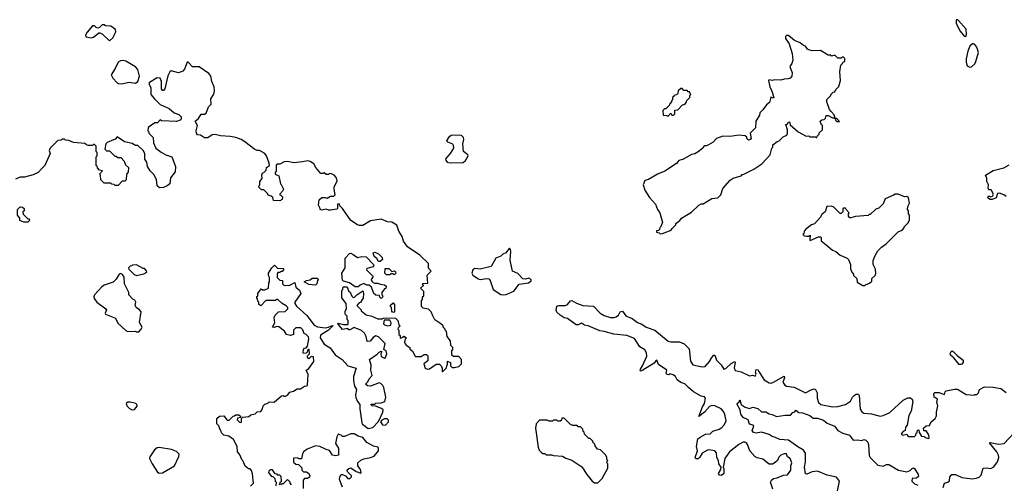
# Model space of a CAD drawing. Extents: x 1861455 to 2058065, y 200073 to 437907.
# Tile 444 of 574: x 2029490 to 2038629, y 337105 to 341418. Entities that reach past the tile are written whole.
import ezdxf

# ---------------------------------------------------------------- set-up
doc = ezdxf.new("R2010")
doc.units = 0

msp = doc.modelspace()

# ---------------------------------------------------------------- linework, layer by layer
at = {"layer": '0CON05XD'}
for points in [[(2030325, 341223.3), (2030355, 341250), (2030383.8, 341305), (2030377.7, 341327.7), (2030335, 341357.5), (2030285, 341360), (2030275, 341370), (2030255, 341370), (2030230, 341345), (2030215, 341340), (2030200, 341345), (2030185, 341360), (2030165, 341360), (2030115, 341302.5), (2030100, 341275), (2030105, 341260), (2030155, 341249.2), (2030175, 341256.2), (2030225, 341296.7), (2030235, 341297.5), (2030257.5, 341285), (2030325, 341223.3)], [(2038265, 341263.3), (2038273.3, 341266.7), (2038277.7, 341282.3), (2038275, 341330), (2038198.3, 341418.3), (2038181.7, 341418.3), (2038182.5, 341385), (2038217.5, 341315), (2038248.8, 341275), (2038265, 341263.3)], [(2035435, 339430), (2035455, 339432.5), (2035536.4, 339463.6), (2035545, 339480), (2035580, 339515), (2035580, 339525), (2035616.4, 339553.6), (2035633.6, 339576.4), (2035725, 339632.5), (2035795, 339697.5), (2035815, 339707.5), (2035835, 339707.5), (2035915, 339757.5), (2035970, 339765), (2035997, 339793), (2036015, 339850), (2036085, 339930), (2036113, 339947), (2036185, 339970), (2036195, 339980), (2036205, 339980), (2036305, 340030), (2036378.3, 340081.7), (2036457, 340163), (2036470, 340225), (2036480, 340235), (2036480, 340255), (2036521.7, 340288.3), (2036540, 340295), (2036575, 340330), (2036610, 340345), (2036617.5, 340365), (2036617.5, 340395), (2036600, 340445), (2036618.3, 340451.7), (2036621.7, 340468.3), (2036635, 340470), (2036641.7, 340441.7), (2036715, 340377.5), (2036788.3, 340338.3), (2036815, 340340), (2036825, 340330), (2036875, 340330), (2036885, 340320), (2036891.7, 340338.3), (2036910, 340355), (2036911.7, 340368.3), (2036940, 340395), (2036940, 340435), (2036931.7, 340441.7), (2036920, 340475), (2036935, 340490), (2036958.3, 340491.7), (2036970, 340505), (2036975, 340530), (2036995, 340530), (2037035, 340507.5), (2037047.5, 340507.5), (2037060, 340500), (2037062.5, 340485), (2037075, 340472.5), (2037098.3, 340471.7), (2037075, 340500), (2037060, 340500), (2037050, 340535), (2037022.5, 340565), (2037007.5, 340585), (2036982.5, 340655), (2036983, 340677), (2037020, 340715), (2037020, 340725), (2037040, 340745), (2037055, 340750), (2037065, 340770), (2037091.7, 340798.3), (2037107.5, 340855), (2037102.5, 340935), (2037110, 340995), (2037128.3, 341011.7), (2037131.7, 341028.3), (2037148.3, 341031.7), (2037148.3, 341058.3), (2037135, 341070), (2037125, 341070), (2037115, 341060), (2037085, 341060), (2037055, 341090), (2037025, 341080), (2037018.3, 341088.3), (2036995, 341090), (2036921.7, 341131.7), (2036845, 341130), (2036815, 341137.5), (2036803.6, 341143.6), (2036785, 341172.5), (2036765, 341177.5), (2036735, 341202.5), (2036680, 341225), (2036625, 341270), (2036608.3, 341271.7), (2036598.3, 341261.7), (2036597.5, 341245), (2036632.5, 341195), (2036658.8, 341105), (2036666.1, 341043.9), (2036657.1, 341012.9), (2036638.8, 340985), (2036658.8, 340925), (2036657.5, 340895), (2036640, 340875), (2036621.7, 340868.3), (2036585, 340867.5), (2036555, 340857.5), (2036495, 340860), (2036475, 340852.5), (2036445, 340860), (2036440, 340855), (2036453.6, 340793.6), (2036472.5, 340755), (2036490, 340695), (2036485, 340690), (2036461.7, 340698.3), (2036450, 340650), (2036420.7, 340629.3), (2036388.3, 340581.7), (2036360, 340555), (2036357, 340533), (2036322.5, 340475), (2036320, 340415), (2036270, 340365), (2036278.3, 340311.7), (2036268.3, 340301.7), (2036255, 340300), (2036240, 340315), (2036238.3, 340328.3), (2036225, 340340), (2036165, 340347.5), (2036085, 340332.5), (2036015, 340336.2), (2035956.1, 340313.9), (2035927.3, 340282.7), (2035883.6, 340256.4), (2035865, 340247.5), (2035841.7, 340248.3), (2035830, 340225), (2035788.3, 340191.7), (2035755, 340173.3), (2035725, 340167.5), (2035645, 340120), (2035609.3, 340110.7), (2035585.8, 340084.2), (2035477.8, 340012.2), (2035410, 339985), (2035325.9, 339934.1), (2035292.5, 339925), (2035276.7, 339885), (2035293.3, 339835), (2035337, 339767), (2035390, 339705), (2035410, 339655), (2035430, 339625), (2035457.5, 339535), (2035438.3, 339491.7), (2035430, 339485), (2035428.3, 339471.7), (2035418.3, 339461.7), (2035401.7, 339458.3), (2035400, 339445), (2035425, 339440), (2035435, 339430)], [(2038308.3, 340978.3), (2038325, 340980), (2038355, 341010), (2038365, 341030), (2038390, 341115), (2038373.6, 341163.6), (2038355, 341187.5), (2038343, 341193), (2038335, 341193.3), (2038308.8, 341171.2), (2038289.2, 341125), (2038273.9, 341053.9), (2038273.6, 341023.6), (2038285, 340990), (2038308.3, 340978.3)], [(2031878.3, 339051.7), (2031880, 339025), (2031905, 339000), (2031928.3, 338998.3), (2031930, 338965), (2031945, 338950), (2031997, 338953), (2032045, 338980), (2032053.9, 338933.9), (2032086.4, 338906.4), (2032100, 338875), (2032043.3, 338795), (2032043.3, 338785), (2032060.3, 338760.3), (2032155, 338673.3), (2032222.3, 338582.3), (2032255, 338566.7), (2032325, 338558.8), (2032357.5, 338562.5), (2032385, 338577.5), (2032398.3, 338578.3), (2032355, 338537.5), (2032281.7, 338488.3), (2032280, 338465), (2032317.5, 338405), (2032371.7, 338371.7), (2032418.3, 338308.3), (2032482.5, 338265), (2032536.2, 338205), (2032611.7, 338181.7), (2032588, 338105), (2032588, 338065), (2032596.2, 338015), (2032615.8, 337985), (2032607.1, 337935), (2032610.3, 337910.3), (2032624.2, 337874.2), (2032647.5, 337845), (2032646.2, 337805), (2032665, 337676.7), (2032673.3, 337663.3), (2032725, 337624), (2032768.5, 337631.5), (2032821.2, 337688.8), (2032861.2, 337775), (2032863.3, 337795), (2032848.3, 337808.3), (2032791.7, 337831.7), (2032760, 337835), (2032750, 337845), (2032755, 337850), (2032785, 337850), (2032795, 337857.5), (2032845, 337860), (2032880, 337875), (2032887.5, 337915), (2032870, 338005), (2032860.8, 338020.8), (2032841.1, 338041.1), (2032825.7, 338045.7), (2032745, 338016.7), (2032718.3, 338018.3), (2032700, 338035), (2032720, 338055), (2032732.5, 338085), (2032760, 338115), (2032750, 338165), (2032750.7, 338210.7), (2032737.5, 338265), (2032807.5, 338312.5), (2032825, 338332.5), (2032845, 338340), (2032850, 338335), (2032843.3, 338316.7), (2032845, 338292.5), (2032875, 338277.5), (2032886.4, 338283.6), (2032897.5, 338315), (2032890, 338345), (2032870, 338355), (2032883, 338413), (2032820, 338475), (2032795, 338482.5), (2032770.7, 338469.3), (2032742.5, 338435), (2032715, 338430), (2032707, 338477), (2032689.3, 338509.3), (2032663.6, 338533.6), (2032595, 338560), (2032555, 338540), (2032545, 338540), (2032535, 338550), (2032485, 338542.5), (2032448.3, 338588.3), (2032440, 338595), (2032445, 338600), (2032495, 338590), (2032535, 338590), (2032540, 338595), (2032540, 338625), (2032530, 338635), (2032530, 338665), (2032510, 338685), (2032511.7, 338711.7), (2032522.5, 338735), (2032520, 338785), (2032480, 338835), (2032480, 338905), (2032490, 338915), (2032491.7, 338938.3), (2032528.3, 338938.3), (2032541.7, 338901.7), (2032558.3, 338888.3), (2032571.7, 338851.7), (2032585, 338840), (2032598.3, 338841.7), (2032620, 338865), (2032675, 338900), (2032682.5, 338875), (2032677, 338833), (2032660, 338805), (2032660, 338795), (2032641.7, 338788.3), (2032620, 338765), (2032660, 338725), (2032660, 338715), (2032705, 338677.5), (2032757, 338667), (2032815, 338642.5), (2032855, 338640), (2032863, 338647), (2032895, 338650), (2032978.3, 338648.3), (2033000, 338625), (2033010, 338585), (2033020, 338575), (2033001.7, 338558.3), (2033000, 338545), (2033010, 338535), (2033010, 338495), (2033020, 338485), (2033021.7, 338461.7), (2033048.3, 338471.7), (2033055, 338480), (2033080, 338465), (2033068.3, 338451.7), (2033062.5, 338425), (2033069.3, 338409.3), (2033077, 338397), (2033110, 338375), (2033111.7, 338361.7), (2033135, 338340), (2033160, 338295), (2033165, 338290), (2033215, 338290), (2033245, 338310), (2033265, 338310), (2033278.3, 338298.3), (2033278.3, 338251.7), (2033240, 338225), (2033254, 338184), (2033273.9, 338173.9), (2033292.3, 338177.7), (2033355, 338220), (2033385, 338220), (2033398.3, 338208.3), (2033410, 338185), (2033410, 338155), (2033415, 338150), (2033450, 338185), (2033453, 338207), (2033460, 338215), (2033461.7, 338248.3), (2033490, 338235), (2033490, 338205), (2033505, 338190), (2033525, 338190), (2033565, 338200), (2033590, 338225), (2033590, 338265), (2033565, 338290), (2033515, 338290), (2033500, 338305), (2033500, 338345), (2033510, 338355), (2033510, 338375), (2033492.5, 338395), (2033488.3, 338438.3), (2033458.3, 338478.3), (2033450, 338525), (2033440, 338535), (2033440, 338545), (2033420, 338565), (2033420, 338575), (2033400, 338595), (2033341.7, 338631.7), (2033325, 338670), (2033310, 338705), (2033285, 338730), (2033235, 338740), (2033220, 338755), (2033220, 338815), (2033228.3, 338821.7), (2033230, 338845), (2033240, 338855), (2033240, 338895), (2033210, 338925), (2033238.3, 338951.7), (2033230, 338965), (2033235, 338970), (2033277, 338973), (2033273, 339047), (2033310, 339085), (2033283, 339113), (2033283.3, 339155), (2033203, 339233), (2033090.7, 339310.7), (2033051.7, 339361.7), (2033038.8, 339405), (2033010, 339455), (2032989.3, 339509.3), (2032945, 339537.5), (2032905, 339542.5), (2032845, 339567.5), (2032745, 339552.5), (2032675, 339507.5), (2032645, 339506.7), (2032625, 339513.3), (2032562.5, 339555), (2032487.5, 339665), (2032461.7, 339691.7), (2032455, 339710), (2032440, 339705), (2032440, 339665), (2032435, 339660), (2032375, 339650), (2032355, 339650), (2032335, 339660), (2032295, 339650), (2032280, 339655), (2032280, 339665), (2032262.5, 339695), (2032270, 339745), (2032295, 339767.5), (2032325, 339767.5), (2032345, 339760), (2032375, 339780), (2032405, 339780), (2032417, 339793), (2032407.5, 339845), (2032410, 339865), (2032436.7, 339923.3), (2032431.7, 339951.7), (2032410, 339975), (2032385, 339987.5), (2032365, 339990), (2032355, 339980), (2032335, 339980), (2032317.5, 339997.5), (2032305, 339990), (2032285, 339990), (2032237.5, 340045), (2032219.3, 340079.3), (2032185, 340102.5), (2032165, 340106.7), (2032115, 340097.5), (2032035, 340090), (2031975, 340102.5), (2031945, 340097.5), (2031905, 340077.5), (2031883, 340077), (2031871.7, 340068.3), (2031870, 340005), (2031861.7, 339998.3), (2031860, 339985), (2031895, 339970), (2031910, 339895), (2031918.3, 339888.3), (2031937.5, 339845), (2031930, 339825), (2031900, 339795), (2031915, 339790), (2031930, 339775), (2031925, 339750), (2031905, 339737.5), (2031845, 339740), (2031838.3, 339768.3), (2031825, 339780), (2031795, 339790), (2031790, 339805), (2031755, 339840), (2031735, 339840), (2031710, 339865), (2031711.7, 339878.3), (2031720, 339885), (2031720, 339915), (2031740, 339945), (2031737.5, 339975), (2031743, 339997), (2031755, 340000), (2031778.3, 340021.7), (2031780, 340045), (2031807.5, 340065), (2031806.7, 340085), (2031781.2, 340155), (2031765, 340176.7), (2031715, 340202.5), (2031695, 340202.5), (2031671.7, 340211.7), (2031580, 340285), (2031545, 340306.7), (2031495, 340323.3), (2031443.6, 340333.6), (2031355, 340340), (2031305, 340352.5), (2031275, 340350), (2031235, 340322.5), (2031205, 340322.5), (2031167, 340347), (2031140.7, 340350.7), (2031130, 340365), (2031126.7, 340385), (2031141.2, 340435), (2031120, 340475), (2031150.4, 340499.5), (2031175, 340542.5), (2031205, 340542.5), (2031219.6, 340550.5), (2031241.7, 340608.3), (2031265.9, 340634.1), (2031264.2, 340685), (2031291.7, 340728.3), (2031297, 340757), (2031294.2, 340794.2), (2031273.8, 340845), (2031264, 340895), (2031245, 340918), (2031155, 340980.8), (2031095, 340980), (2031055, 341022.5), (2031045, 341022.5), (2031019.6, 340960.5), (2031005, 340941.2), (2030964.1, 340925.9), (2030895, 340942.5), (2030884.5, 340935.5), (2030863.7, 340896.3), (2030838.5, 340775), (2030825, 340762.1), (2030815, 340761.8), (2030807.3, 340775), (2030807.3, 340845), (2030793.8, 340875), (2030765, 340880), (2030693.8, 340835), (2030690, 340825), (2030705.7, 340785), (2030708.6, 340725), (2030740, 340685), (2030795, 340630.8), (2030876.7, 340595), (2030925, 340552.5), (2030968.3, 340538.3), (2030990, 340515), (2030990, 340495), (2030980, 340485), (2030945, 340472.5), (2030805, 340480), (2030795, 340490), (2030768.3, 340461.7), (2030745, 340460), (2030683, 340417), (2030680, 340385), (2030688.3, 340378.3), (2030690, 340365), (2030730, 340325), (2030732.5, 340275), (2030752.5, 340225), (2030801.7, 340188.3), (2030845, 340163.8), (2030902.5, 340145), (2030937.5, 340055), (2030933.3, 340005), (2030888.3, 339951.7), (2030882.5, 339895), (2030860, 339875), (2030825, 339860), (2030788.3, 339858.3), (2030767.5, 339875), (2030760, 339935), (2030735, 339980), (2030700, 340015), (2030677.5, 340055), (2030670, 340095), (2030652.5, 340125), (2030652.5, 340175), (2030637.5, 340205), (2030585, 340250), (2030565, 340250), (2030535, 340270), (2030463, 340283), (2030395, 340330), (2030375, 340310), (2030301.7, 340278.3), (2030290, 340265), (2030280, 340215), (2030295, 340200), (2030325, 340200), (2030371.7, 340151.7), (2030385, 340150), (2030395, 340140), (2030428.3, 340138.3), (2030460, 340105), (2030471.7, 340071.7), (2030500, 340045), (2030497, 340003), (2030480, 339985), (2030478.3, 339931.7), (2030465, 339920), (2030441.7, 339918.3), (2030405, 339880), (2030375, 339880), (2030368.3, 339888.3), (2030345, 339890), (2030335, 339900), (2030275, 339900), (2030241.7, 339931.7), (2030240, 339975), (2030230, 339985), (2030260, 340015), (2030231.7, 340021.7), (2030211.7, 340041.7), (2030208.3, 340058.3), (2030200, 340065), (2030200, 340145), (2030210, 340155), (2030210, 340185), (2030200, 340195), (2030200, 340245), (2030185, 340260), (2030175, 340260), (2030165, 340250), (2030125, 340250), (2030110, 340255), (2030095, 340270), (2029988.3, 340278.3), (2029947, 340297), (2029915, 340300), (2029905, 340310), (2029885, 340310), (2029875, 340300), (2029843, 340297), (2029772.5, 340225), (2029763.3, 340205), (2029772.5, 340175), (2029722.5, 340065), (2029695, 340037.5)], [(2030435, 340824.3), (2030505, 340839.2), (2030565, 340827.5), (2030586.2, 340845), (2030601.2, 340895), (2030585.7, 340955), (2030565, 340982), (2030474.2, 341034.2), (2030455, 341039.2), (2030425, 341036.9), (2030405, 341024.2), (2030376.9, 340965), (2030338, 340905), (2030353.8, 340875), (2030393.2, 340833.2), (2030405.8, 340825.8), (2030435, 340824.3)], [(2035505, 340520), (2035535, 340550), (2035541.7, 340531.7), (2035558.3, 340531.7), (2035570, 340545), (2035571.7, 340578.3), (2035598.3, 340581.7), (2035641.7, 340628.3), (2035655, 340630), (2035668.3, 340641.7), (2035680, 340655), (2035681.7, 340668.3), (2035710, 340695), (2035710, 340715), (2035720, 340725), (2035711.7, 340731.7), (2035708.3, 340748.3), (2035695, 340750), (2035685, 340760), (2035655, 340760), (2035638.3, 340778.3), (2035625, 340780), (2035601.7, 340758.3), (2035598.3, 340731.7), (2035585, 340720), (2035560, 340715), (2035560, 340705), (2035550, 340695), (2035550, 340675), (2035540, 340665), (2035540, 340655), (2035520, 340635), (2035518.3, 340621.7), (2035488.3, 340591.7), (2035475, 340590), (2035460, 340575), (2035461.7, 340531.7), (2035495, 340530), (2035505, 340520)], [(2033485, 340088), (2033605, 340094), (2033628.8, 340111.2), (2033653.3, 340155), (2033650, 340165), (2033610, 340195), (2033604.4, 340265), (2033612, 340305), (2033608.8, 340325), (2033592, 340342), (2033575.9, 340345.9), (2033495, 340343.8), (2033470, 340325), (2033451.2, 340295), (2033460, 340285), (2033506.2, 340265), (2033514.2, 340254.2), (2033516, 340225), (2033485, 340176.7), (2033443, 340127), (2033443.8, 340115), (2033457.5, 340095), (2033485, 340088)], [(2038645, 339776.7), (2038625, 339793.3), (2038585, 339808.8), (2038566.2, 339803.8), (2038552.5, 339765), (2038515, 339750), (2038495, 339748.8), (2038476.7, 339765), (2038477.5, 339775), (2038485, 339782.5), (2038505, 339773.3), (2038520.7, 339779.3), (2038529.3, 339799.3), (2038508.3, 339838.3), (2038485, 339840), (2038477.5, 339855), (2038482.5, 339885), (2038468, 339915), (2038466.2, 339946.2), (2038453.3, 339975), (2038525, 340018.8), (2038625, 340043.3), (2038675, 340070)], [(2029695, 340037.5), (2029660.7, 339999.3), (2029615, 339977.5), (2029535, 339957.5), (2029495, 339957.5), (2029451.7, 339938.3)], [(2037335, 338950), (2037341.7, 338958.3), (2037378.3, 338971.7), (2037398.3, 338991.7), (2037400, 339015), (2037430, 339045), (2037437, 339063), (2037431.7, 339101.7), (2037412.5, 339145), (2037413, 339183), (2037429.3, 339230.7), (2037456.4, 339273.6), (2037487.5, 339305), (2037533, 339337), (2037645, 339450), (2037680, 339465), (2037700, 339485), (2037700, 339495), (2037740, 339535), (2037740, 339545), (2037750, 339555), (2037750, 339605), (2037740, 339615), (2037740, 339645), (2037730, 339655), (2037732.5, 339685), (2037747.5, 339715), (2037740, 339765), (2037725, 339777.5), (2037703, 339773), (2037645, 339800), (2037615, 339800), (2037601.7, 339788.3), (2037523.6, 339756.4), (2037505, 339710), (2037465, 339670), (2037435, 339660), (2037385, 339610), (2037375, 339610), (2037365, 339600), (2037248.3, 339591.7), (2037205, 339580), (2037195, 339580), (2037183, 339593), (2037182.5, 339615), (2037190, 339625), (2037160, 339655), (2037155, 339667.5), (2037135, 339670), (2037130, 339665), (2037130, 339635), (2037115, 339620), (2037105, 339620), (2037045, 339677.5), (2037025, 339687.5), (2036980, 339685), (2036966.4, 339633.6), (2036935, 339610), (2036919.3, 339580.7), (2036866.4, 339523.6), (2036840, 339515), (2036787.5, 339475), (2036772.5, 339455), (2036768.3, 339431.7), (2036760, 339425), (2036771.7, 339411.7), (2036795, 339407.5), (2036811.7, 339408.3), (2036828.3, 339418.3), (2036822.5, 339375), (2036828.3, 339368.3), (2036905, 339402.5), (2036921.7, 339401.7), (2036927.5, 339395), (2036930, 339365), (2036975, 339327.5), (2037035, 339280), (2037065, 339267.5), (2037105, 339232.5), (2037170, 339205), (2037183, 339193), (2037202.5, 339145), (2037202.5, 339105), (2037212.5, 339075), (2037230, 339055), (2037230, 339045), (2037260, 339015), (2037261.7, 338981.7), (2037315, 338950), (2037335, 338950)], [(2029528.3, 339538.3), (2029490, 339555), (2029490, 339575), (2029470, 339605), (2029470, 339655), (2029495, 339680), (2029515, 339677.5), (2029530, 339665), (2029530, 339645), (2029520, 339635), (2029521.7, 339611.7), (2029565, 339570), (2029578.3, 339568.3), (2029580, 339555), (2029565, 339540), (2029528.3, 339538.3)], [(2032845, 338830), (2032831.7, 338841.7), (2032828.3, 338858.3), (2032795, 338860), (2032777, 338877), (2032756.1, 338936.1), (2032735, 338952.5), (2032713, 338953), (2032685, 338970), (2032650, 338955), (2032631.7, 338938.3), (2032605, 338937.5), (2032550, 338975), (2032495, 338990), (2032485, 339000), (2032480, 339065), (2032510, 339115), (2032510, 339205), (2032551.7, 339248.3), (2032565, 339250), (2032585, 339240), (2032625, 339210), (2032665, 339220), (2032705.9, 339215.9), (2032772.5, 339145), (2032777.5, 339135), (2032770, 339125), (2032713, 339107), (2032710, 339095), (2032770, 339035), (2032752.5, 339005), (2032760, 338985), (2032783.6, 338973.6), (2032815, 338972.5), (2032835, 338962.5), (2032877, 338957), (2032890, 338945), (2032888.3, 338921.7), (2032875, 338920), (2032850, 338885), (2032850, 338865), (2032858.3, 338858.3), (2032860, 338845), (2032845, 338830)], [(2032835, 339172.5), (2032820, 339175), (2032805, 339200), (2032780.7, 339220.7), (2032770, 339255), (2032785, 339260), (2032820, 339245), (2032855, 339210), (2032857, 339193), (2032835, 339172.5)], [(2033985, 338864.3), (2034005, 338866.9), (2034075, 338898.9), (2034125, 338963.1), (2034213.8, 338975), (2034236.9, 338995), (2034238.6, 339005), (2034215, 339018.6), (2034185, 339008.9), (2034161.2, 339011.2), (2034115, 339061.8), (2034063.3, 339085), (2034041.2, 339185), (2034048.8, 339265), (2034046.4, 339286.4), (2034037.5, 339297.5), (2034002.5, 339255), (2033975, 339242.5), (2033956.1, 339223.9), (2033910, 339205), (2033865, 339127.1), (2033765, 339100.8), (2033715, 339107.5), (2033695, 339097.5), (2033686.7, 339065), (2033696.1, 339046.1), (2033745, 339012.5), (2033765, 339007.5), (2033825, 339016.7), (2033845, 339012.5), (2033855.9, 338995.9), (2033883.3, 338915), (2033955, 338868), (2033985, 338864.3)], [(2030575, 339042.5), (2030641.7, 339058.3), (2030670, 339075), (2030668.3, 339088.3), (2030648.3, 339108.3), (2030635, 339110), (2030575, 339142.5), (2030535, 339140), (2030528.3, 339131.7), (2030515, 339130), (2030500, 339115), (2030501.7, 339101.7), (2030551.7, 339051.7), (2030575, 339042.5)], [(2031631.7, 337088.3), (2031660, 337115), (2031651.7, 337201.7), (2031641.7, 337231.7), (2031628.3, 337248.3), (2031615, 337250), (2031583, 337273), (2031565, 337320), (2031555, 337330), (2031530, 337385), (2031512.5, 337405), (2031507.5, 337455), (2031475, 337520), (2031431.7, 337551.7), (2031385, 337560), (2031361.7, 337581.7), (2031358.3, 337608.3), (2031351.7, 337611.7), (2031338.3, 337648.3), (2031320, 337665), (2031320, 337715), (2031343, 337737), (2031385, 337740), (2031415, 337700), (2031435, 337700), (2031471.7, 337738.3), (2031485, 337740), (2031495, 337750), (2031525, 337750), (2031538.3, 337738.3), (2031540, 337725), (2031511.7, 337718.3), (2031510, 337705), (2031531.7, 337681.7), (2031545, 337680), (2031550, 337685), (2031550, 337715), (2031562.5, 337727.5), (2031617, 337733), (2031635, 337750), (2031675, 337760), (2031695, 337777.5), (2031728.3, 337781.7), (2031742.5, 337805), (2031750, 337835), (2031765, 337850), (2031791.7, 337858.3), (2031805, 337870), (2031851.7, 337868.3), (2031920, 337925), (2031935, 337930), (2031943, 337923), (2031957, 337923), (2031976.4, 337933.6), (2031998.3, 337961.7), (2032031.7, 337968.3), (2032065, 337990), (2032095, 337992.5), (2032133, 338017), (2032155, 338020), (2032160, 338025), (2032167.5, 338125), (2032150, 338165), (2032175, 338180), (2032220, 338245), (2032218.3, 338288.3), (2032195, 338290), (2032175, 338270), (2032160, 338285), (2032161.7, 338298.3), (2032180, 338315), (2032178.3, 338358.3), (2032161.7, 338348.3), (2032158.3, 338331.7), (2032148.3, 338321.7), (2032125, 338320), (2032120, 338325), (2032123, 338357), (2032135, 338370), (2032148.3, 338371.7), (2032161.7, 338388.3), (2032172.5, 338455), (2032170, 338475), (2032145, 338500), (2032131.7, 338501.7), (2032118.3, 338538.3), (2032098.3, 338558.3), (2032051.7, 338558.3), (2032030, 338535), (2032030, 338495), (2032005, 338487.5), (2031967, 338497), (2031948, 338528), (2031895, 338566.7), (2031875, 338570), (2031855, 338560), (2031837.5, 338565), (2031856.7, 338605), (2031852.5, 338655), (2031860, 338675), (2031893, 338707), (2031955, 338710), (2031980, 338735), (2031980, 338745), (2031963, 338763), (2031925, 338782.5), (2031885, 338820), (2031875, 338820), (2031865, 338810), (2031775, 338810), (2031727, 338763), (2031710, 338775), (2031710, 338795), (2031700, 338805), (2031698.3, 338828.3), (2031690, 338835), (2031691.7, 338848.3), (2031700, 338855), (2031700, 338875), (2031731.7, 338918.3), (2031745, 338910), (2031765, 338910), (2031800, 338925), (2031802.5, 338975), (2031810, 338985), (2031810, 339025), (2031800, 339045), (2031800, 339065), (2031830, 339115), (2031855, 339140), (2031883, 339113), (2031935, 339110), (2031940, 339105), (2031940, 339095), (2031925, 339080), (2031915, 339080), (2031905, 339070), (2031885, 339070), (2031878.3, 339051.7)], [(2030595, 338520), (2030617.5, 338545), (2030626.7, 338565), (2030603, 338607), (2030617.5, 338705), (2030602.5, 338725), (2030572.5, 338745), (2030562.5, 338765), (2030567.5, 338795), (2030557.5, 338815), (2030540, 338825), (2030503, 338863), (2030502.5, 338885), (2030462.5, 338965), (2030458.8, 339028.8), (2030443, 339053), (2030425, 339062.5), (2030413.6, 339056.4), (2030385, 339010), (2030358.3, 338981.7), (2030275, 338953.8), (2030251.7, 338938.3), (2030185, 338862.5), (2030178.8, 338845), (2030181.2, 338831.2), (2030205, 338796.7), (2030290, 338735), (2030296.7, 338725), (2030283.3, 338695), (2030287.5, 338685), (2030377.9, 338647.9), (2030401.2, 338601.2), (2030475, 338533.3), (2030495, 338523.3), (2030565, 338527.5), (2030575, 338520), (2030595, 338520)], [(2032965, 339050), (2032955, 339060), (2032935, 339060), (2032925, 339050), (2032895, 339050), (2032880, 339065), (2032881.7, 339108.3), (2032915, 339110), (2032945, 339080), (2032968.3, 339088.3), (2032978.3, 339078.3), (2032980, 339065), (2032965, 339050)], [(2032235, 338953.3), (2032175, 338960), (2032130, 338985), (2032153, 338997), (2032185, 339002.5), (2032205, 339017.5), (2032255, 339020), (2032260, 339005), (2032253, 338997), (2032246.7, 338965), (2032235, 338953.3)], [(2032965, 338700), (2032951.7, 338701.7), (2032943, 338713), (2032940, 338745), (2032932.5, 338755), (2032933, 338767), (2032955, 338790), (2032970, 338775), (2032970, 338705), (2032965, 338700)], [(2035696.2, 338005), (2035665, 338037.5), (2035625, 338050), (2035593.6, 338073.6), (2035576.2, 338105), (2035555, 338120), (2035525, 338130), (2035515, 338122.5), (2035500, 338125), (2035490, 338135), (2035496.2, 338165), (2035417.8, 338217.8), (2035405, 338256.7), (2035395, 338252.5), (2035378.9, 338231.1), (2035275, 338164.4), (2035255, 338156.7), (2035250.4, 338160.5), (2035251.9, 338175), (2035271.1, 338205), (2035310.8, 338295), (2035308.8, 338325), (2035292.7, 338352.7), (2035245, 338381.2), (2035195, 338460), (2035125, 338487.5), (2035005, 338497.5), (2034915, 338524.4), (2034875, 338530.4), (2034765, 338577.1), (2034733.4, 338583.4), (2034705, 338600.8), (2034675, 338586), (2034655, 338586), (2034575, 338644), (2034545, 338650), (2034505, 338674.5), (2034475, 338703.3), (2034469.2, 338719.2), (2034475, 338758.8), (2034495, 338766), (2034555.5, 338764.5), (2034573.8, 338775), (2034601.7, 338808.3), (2034615, 338811.2), (2034657, 338787), (2034715.8, 338765.8), (2034815, 338760), (2034876.7, 338695), (2034915, 338671.2), (2034975, 338653.8), (2035007.3, 338652.7), (2035025, 338658.8), (2035046.7, 338675), (2035064.3, 338705.7), (2035085, 338713.3), (2035115, 338668.8), (2035175, 338644.2), (2035225, 338605.7), (2035265, 338593.1), (2035305, 338564.3), (2035386, 338536), (2035508, 338435), (2035535, 338427.9), (2035615, 338427.7), (2035658.8, 338408.8), (2035703.3, 338363.3), (2035715, 338247.5), (2035738, 338215), (2035825, 338197.1), (2035850.9, 338199.1), (2035892, 338245), (2035915, 338283.3), (2035932.5, 338305), (2035943, 338303), (2035957.7, 338257.7), (2036001.2, 338215), (2036025, 338172.5), (2036045, 338180), (2036095, 338227.5), (2036126.1, 338246.1), (2036130, 338235), (2036120, 338185), (2036131.1, 338161.1), (2036185, 338150), (2036265, 338112.5), (2036295, 338117.5), (2036315, 338110), (2036326.7, 338126.7), (2036320, 338145), (2036325, 338170), (2036345, 338167.5), (2036347.5, 338155), (2036401.2, 338075), (2036445, 338045.8), (2036465, 338044.5), (2036485, 338051.9), (2036585, 338110), (2036587.5, 338095), (2036573.8, 338053.8), (2036592.5, 338025), (2036606.1, 338016.1), (2036678.3, 338008.3), (2036785, 337954), (2036837, 337983), (2036865, 337991.4), (2036875.4, 337985.4), (2036891.5, 337955), (2036891.1, 337905), (2036902.9, 337865), (2036925, 337845.7), (2037035, 337824.3), (2037085, 337827.5), (2037156.1, 337846.1), (2037202.5, 337877.5), (2037220, 337915), (2037235, 337930.6), (2037255, 337941.9), (2037275, 337942.5), (2037280.7, 337930.7), (2037292.3, 337802.3), (2037305, 337776.7), (2037325.9, 337765.9), (2037395, 337760), (2037475, 337738.1), (2037505, 337742.9), (2037565, 337772.5), (2037691.2, 337885), (2037732.6, 337907.4), (2037756.6, 337906.6), (2037772, 337895), (2037779.2, 337875), (2037763.8, 337785), (2037741.2, 337745), (2037727.5, 337655), (2037712.5, 337635), (2037710, 337605), (2037690, 337595), (2037670, 337575), (2037685, 337562.5), (2037725, 337570), (2037735, 337550), (2037795, 337550), (2037808.3, 337561.7), (2037811.7, 337578.3), (2037820, 337585), (2037821.7, 337608.3), (2037835, 337610), (2037840, 337585), (2037861.7, 337551.7), (2037885, 337550), (2037895, 337540), (2037925, 337530), (2037930, 337535), (2037927.5, 337565), (2037905, 337600), (2037881.7, 337601.7), (2037880, 337625), (2037903, 337647), (2037935, 337652.5), (2037950, 337685), (2037987.5, 337715), (2037999.3, 337740.7), (2037998.8, 337775), (2038013.3, 337835), (2038003.8, 337865), (2038008, 337895), (2037976.7, 337915), (2037973.3, 337946.7), (2037983.3, 337956.7), (2038005, 337958), (2038025, 337957.5), (2038046.9, 337946.9), (2038075, 337940), (2038080, 337965), (2038088.3, 337971.7), (2038165, 337987.5), (2038195, 337987.5), (2038275, 337937.5), (2038347.5, 337932.5), (2038355, 337940), (2038375, 337940), (2038390, 337955), (2038400, 337985), (2038445, 338010), (2038525, 338006.7), (2038595, 337993.3), (2038645, 337956.2)], [(2032905, 338576.7), (2032935, 338582.5), (2032937.5, 338605), (2032925, 338630), (2032871.7, 338628.3), (2032867.5, 338595), (2032876.4, 338586.4), (2032905, 338576.7)], [(2038225, 338216.2), (2038208.8, 338218.8), (2038159.1, 338279.1), (2038130, 338305), (2038125, 338320), (2038135, 338338.6), (2038145, 338344), (2038155, 338338.6), (2038190.4, 338300.4), (2038246.2, 338256.2), (2038248, 338235), (2038235, 338221.2), (2038225, 338216.2)], [(2036480.5, 337060.5), (2036460, 337125), (2036466.4, 337143.6), (2036485, 337160), (2036520, 337165), (2036580.7, 337189.3), (2036615, 337193.3), (2036647.5, 337235), (2036647.5, 337275), (2036656.2, 337305), (2036640, 337345), (2036615, 337360), (2036606.4, 337386.4), (2036585, 337387.5), (2036555, 337376.7), (2036535, 337357.5), (2036523.6, 337326.4), (2036503, 337307), (2036477, 337293), (2036445, 337292.5), (2036387.7, 337337.7), (2036335, 337350.8), (2036313.6, 337363.6), (2036267.5, 337415), (2036245.7, 337475), (2036235, 337488.8), (2036225, 337495.8), (2036205, 337496.2), (2036163.3, 337475), (2036078, 337405), (2036036.1, 337343.9), (2036020, 337265), (2036025, 337250), (2036024, 337206), (2036005, 337187.5), (2035985, 337190), (2035977.5, 337205), (2035997.7, 337242.3), (2036001.2, 337265), (2035978, 337295), (2035975.6, 337325), (2035960.8, 337355), (2035957.1, 337397.1), (2035942.5, 337415), (2035885, 337424), (2035875, 337420.8), (2035823.8, 337395), (2035803.6, 337356.4), (2035787, 337343), (2035765, 337340), (2035760.6, 337355), (2035780.8, 337415), (2035771.9, 337455), (2035785, 337526), (2035805, 337544.2), (2035855, 337572), (2035900, 337575), (2035923, 337597), (2035983.6, 337616.4), (2036007.7, 337632.3), (2036030.7, 337659.3), (2036046.1, 337693.9), (2036035.9, 337755.9), (2036020, 337785), (2036000, 337805), (2035943.2, 337833.2), (2035915, 337837.3), (2035893.2, 337826.8), (2035845.3, 337774.7), (2035794, 337734), (2035828.8, 337825), (2035847.3, 337855), (2035853.9, 337903.9), (2035845.7, 337915.7), (2035815, 337924), (2035744.5, 337964.5), (2035696.2, 338005)], [(2030535, 337796.2), (2030555, 337800), (2030579.3, 337830.7), (2030577.5, 337845), (2030567.5, 337855), (2030515, 337868.8), (2030495, 337868.8), (2030476.7, 337855), (2030483.8, 337835), (2030507.7, 337807.7), (2030535, 337796.2)], [(2037079.5, 337045), (2037100, 337135), (2037069.8, 337169.8), (2036985, 337188.5), (2036895, 337226.5), (2036845, 337219.4), (2036795, 337200), (2036785, 337202.5), (2036774.5, 337264.5), (2036783.5, 337315), (2036782.5, 337395), (2036765, 337422.2), (2036713.8, 337453.8), (2036625, 337515.4), (2036545, 337520.5), (2036505, 337540.6), (2036475, 337548.1), (2036446.6, 337566.6), (2036375, 337588), (2036325, 337578.8), (2036301.2, 337585), (2036288.8, 337605), (2036302.5, 337645), (2036297.5, 337655), (2036265, 337662.5), (2036250, 337705), (2036205, 337725.8), (2036183.3, 337755), (2036176.7, 337795), (2036150, 337845), (2036150, 337855), (2036168.3, 337871.7), (2036175, 337890), (2036187.5, 337845), (2036225, 337820), (2036265, 337808.8), (2036295, 337820), (2036340, 337810), (2036375, 337778.8), (2036415, 337779.4), (2036445, 337760), (2036475, 337754), (2036515, 337733.3), (2036595, 337745.7), (2036643.3, 337746.7), (2036665, 337772.5), (2036683, 337777), (2036695, 337792.5), (2036721.2, 337771.2), (2036755, 337770), (2036822.5, 337745), (2036855, 337720), (2036895, 337719.2), (2036951.7, 337701.7), (2036985, 337671.2), (2037053.6, 337643.6), (2037084.1, 337604.1), (2037129.7, 337579.7), (2037190.7, 337560.7), (2037225, 337513.8), (2037265, 337518.8), (2037305, 337512.5), (2037325, 337521.2), (2037345, 337513.8), (2037361.2, 337495), (2037368, 337475), (2037375, 337372.5), (2037385, 337353.3), (2037455, 337283.8), (2037505, 337274), (2037535, 337288.9), (2037557.6, 337287.6), (2037646.1, 337236.1), (2037725, 337220), (2037755, 337233.3), (2037775, 337253.3), (2037785, 337256.7), (2037795, 337251.2), (2037830, 337195), (2037831.7, 337178.3), (2037815, 337162.5), (2037775, 337160), (2037770, 337135), (2037795, 337110), (2037826.4, 337096.4)], [(2032885, 337653.3), (2032912.5, 337685), (2032911.7, 337701.7), (2032901.7, 337711.7), (2032875, 337712.5), (2032850.7, 337699.3), (2032840, 337685), (2032857, 337657), (2032885, 337653.3)], [(2034855, 337120), (2034895, 337160), (2034950, 337255), (2034950, 337295), (2034940, 337305), (2034941.7, 337318.3), (2034950, 337325), (2034940, 337335), (2034940, 337355), (2034930, 337375), (2034880, 337425), (2034851.7, 337431.7), (2034831.7, 337461.7), (2034828.3, 337478.3), (2034810, 337495), (2034810, 337505), (2034785, 337530), (2034771.7, 337531.7), (2034731.7, 337571.7), (2034728.3, 337588.3), (2034720, 337595), (2034718.3, 337618.3), (2034695, 337640), (2034675, 337640), (2034665, 337650), (2034625, 337650), (2034601.7, 337661.7), (2034545, 337720), (2034521.7, 337718.3), (2034518.3, 337701.7), (2034505, 337690), (2034485, 337690), (2034475, 337700), (2034445, 337700), (2034435, 337690), (2034405, 337690), (2034385, 337700), (2034315, 337700), (2034283, 337667), (2034277.5, 337625), (2034300.7, 337450.7), (2034313, 337423), (2034331.7, 337401.7), (2034345, 337390), (2034365, 337390), (2034375, 337380), (2034425, 337380), (2034445, 337372.5), (2034527, 337367), (2034558.3, 337348.3), (2034615, 337330), (2034706.4, 337266.4), (2034752.5, 337195), (2034803.6, 337133.6), (2034825, 337120), (2034855, 337120)], [(2038060, 337075), (2038072.5, 337115), (2038105, 337126.2), (2038121.2, 337138.8), (2038123.8, 337175), (2038142.5, 337195), (2038175, 337197.1), (2038235, 337166.9), (2038335, 337156.9), (2038368.3, 337161.7), (2038395, 337170.8), (2038415, 337191.2), (2038434, 337255), (2038461.7, 337258.3), (2038505, 337251.4), (2038532, 337268), (2038567.1, 337315), (2038577.5, 337355), (2038576, 337375), (2038560, 337405), (2038490.7, 337489.3), (2038497.5, 337492.5), (2038575, 337477.3), (2038628.8, 337485), (2038762, 337625)], [(2032487, 337077), (2032458.3, 337148.3), (2032460, 337175), (2032474.1, 337195.9), (2032485, 337197.5), (2032513.6, 337183.6), (2032535, 337160), (2032555, 337160), (2032570, 337175), (2032570, 337185), (2032535, 337217.5), (2032527.5, 337235), (2032545, 337253.3), (2032565, 337257.5), (2032613, 337223), (2032655, 337210), (2032660, 337215), (2032651.7, 337241.7), (2032630, 337275), (2032630, 337305), (2032655, 337330), (2032685, 337342.5), (2032745, 337352.5), (2032780, 337365), (2032820, 337415), (2032820, 337445), (2032815, 337450), (2032775, 337460), (2032711.7, 337491.7), (2032675, 337540), (2032632.3, 337552.3), (2032595, 337572.5), (2032565, 337572.5), (2032505, 337550), (2032485, 337550), (2032475, 337560), (2032445, 337570), (2032432.5, 337545), (2032422.5, 337485), (2032448.3, 337441.7), (2032450, 337375), (2032425, 337370), (2032394.1, 337374.1), (2032365, 337420), (2032335, 337427.5), (2032275, 337457.5), (2032235, 337462.5), (2032158.3, 337431.7), (2032125, 337407.5), (2032113.6, 337386.4), (2032105, 337340), (2032085, 337340), (2032065, 337350), (2032031.7, 337348.3), (2032031.7, 337311.7), (2032051.7, 337291.7), (2032078.3, 337288.3), (2032108.3, 337258.3), (2032110, 337235), (2032125, 337220), (2032151.7, 337221.7), (2032172.5, 337205), (2032182.5, 337185), (2032178.8, 337171.2), (2032161.7, 337158.3), (2032135, 337157.5), (2032120, 337145), (2032120, 337065)], [(2030785, 337208.8), (2030815, 337212.3), (2030926.7, 337275), (2030967.3, 337362.7), (2030969.2, 337385), (2030945, 337410.8), (2030898.3, 337428.3), (2030785, 337448), (2030765, 337443.8), (2030740, 337425), (2030698.8, 337361.2), (2030695.8, 337345), (2030719.4, 337295), (2030768, 337218), (2030785, 337208.8)], [(2031901.7, 337101.7), (2031911.7, 337128.3), (2031920, 337135), (2031918.3, 337178.3), (2031905, 337190), (2031885, 337190), (2031878.3, 337198.3), (2031861.7, 337201.7), (2031835, 337240), (2031815, 337240), (2031801.7, 337228.3), (2031800, 337215), (2031825, 337180), (2031838.3, 337178.3), (2031858.3, 337158.3), (2031860, 337135), (2031870, 337125), (2031868.3, 337091.7)], [(2032011.7, 337101.7), (2032000, 337115), (2032000, 337125), (2031975, 337150), (2031935, 337110), (2031925, 337110), (2031915, 337100)]]:
    msp.add_lwpolyline(points, dxfattribs=at)

doc.saveas('drawing.dxf')
